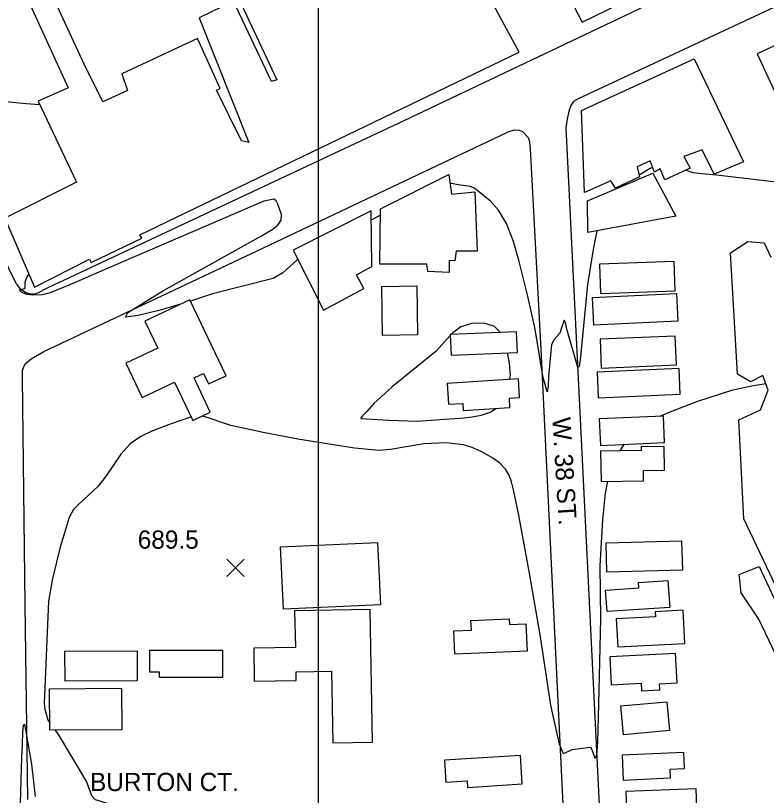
# Model space of a CAD drawing. Extents: x 79600 to 91800, y 75600 to 84400.
# Drawn here: x 80751 to 81369, y 82101 to 82744 of the extents above; entities that cross this region are included whole.
import ezdxf

# ---------------------------------------------------------------- set-up
doc = ezdxf.new("R2010")
doc.units = 0
for name, color, linetype in [('084-085$0$BLDG', 7, 'Continuous'), ('084-085$0$GRID', 7, 'Continuous'), ('084-085$0$INTER', 7, 'Continuous'), ('084-085$0$ROAD', 7, 'Continuous'), ('084-085$0$ROAD-NAME', 7, 'Continuous'), ('084-085$0$SPOTMARK', 7, 'Continuous'), ('084-085$0$SPOTS', 7, 'Continuous')]:
    doc.layers.add(name, color=color, linetype=linetype)

# ---------------------------------------------------------------- blocks, each defined once
blk = doc.blocks.new('084-085$0$SPOTX')
at = {"layer": '084-085$0$SPOTMARK'}
for p, q in [((-0.37, 0.358), (0.351, -0.358)), ((-0.012, 0), (0.347, 0.358)), ((-0.012, 0), (-0.37, -0.358))]:
    blk.add_line(p, q, dxfattribs=at)

msp = doc.modelspace()

# ---------------------------------------------------------------- linework, layer by layer
at = {"layer": '084-085$0$BLDG'}
for points in [[(81182.02, 82795.57), (81192.46, 82786.11), (81217.41, 82738.52), (81247.31, 82753.05), (81190.26, 82804.68)], [(81415.08, 82691.21), (81397.42, 82729.14), (81361.37, 82712.37), (81379.03, 82674.43)], [(81219.22, 82598.12), (81216.72, 82665.72), (81309.62, 82708.09), (81350.15, 82623.27), (81326.04, 82613.02), (81316.25, 82633.31), (81301, 82627.8), (81306.35, 82618.19), (81285.3, 82608.56), (81281.47, 82617.56), (81276.75, 82614.81), (81273.23, 82624.11), (81262.55, 82619.22), (81264.54, 82610.83), (81244.86, 82601.5), (81240.89, 82607.75)], [(81294.33, 82578.65), (81222, 82565), (81221.67, 82591.1), (81275.52, 82614.04)], [(81050.79, 82538.89), (81051.21, 82584.53), (81107.5, 82612.81), (81109.8, 82596.64), (81128.88, 82598.49), (81130.91, 82549.81), (81113.66, 82549.79), (81112.45, 82541.7), (81107.87, 82542), (81107.73, 82532.23), (81090.17, 82532.98), (81089.4, 82538.93)], [(80979.22, 82550.56), (81004.2, 82501.01), (81037.36, 82519.07), (81031.34, 82530.12), (81044.08, 82537.06), (81043.57, 82583.01)], [(81292.97, 82541.11), (81231.46, 82538.98), (81232.3, 82514.79), (81293.8, 82516.93)], [(81052.99, 82480.17), (81052.19, 82520.69), (81081.02, 82521.26), (81081.82, 82480.74)], [(81296.18, 82492.06), (81226.78, 82488.77), (81225.71, 82511.42), (81295.11, 82514.71)], [(80867.76, 82469.9), (80841.5, 82457.45), (80854.97, 82429.05), (80881.61, 82441.69), (80896.57, 82410.14), (80911.06, 82417.01), (80897.66, 82445.27), (80905.5, 82448.98), (80909.64, 82440.25), (80924, 82447.07), (80894.3, 82509.7), (80857.22, 82492.12)], [(81109.36, 82463.95), (81164, 82466.29), (81163.27, 82483.29), (81108.64, 82480.95)], [(81293.85, 82479.74), (81232.06, 82477.12), (81233.07, 82453.31), (81294.86, 82455.93)], [(81297.07, 82453.1), (81229.65, 82450.13), (81230.59, 82428.9), (81298, 82431.87)], [(81107.24, 82423.54), (81118.94, 82424.29), (81119.32, 82418.41), (81157.82, 82420.86), (81157.33, 82428.55), (81165.76, 82429.09), (81164.78, 82444.5), (81106.14, 82440.76)], [(81284.18, 82413.87), (81231.36, 82411.55), (81232.32, 82389.68), (81285.14, 82392)], [(81267.68, 82368.89), (81285.05, 82369.14), (81284.77, 82388.76), (81265.95, 82388.5), (81265.99, 82385.4), (81232.54, 82384.94), (81232.89, 82360.04), (81267.8, 82360.53)], [(80971.34, 82254.62), (80968.99, 82306.12), (81048.86, 82309.76), (81051.2, 82258.27)], [(81300.11, 82287.19), (81299.49, 82310.77), (81236.73, 82309.12), (81237.35, 82285.54)], [(81236.65, 82270.38), (81263.89, 82272.22), (81263.58, 82276.7), (81287.97, 82278.36), (81289.48, 82256.15), (81237.86, 82252.65)], [(80981.08, 82223.24), (80946.77, 82222.6), (80947.27, 82195.4), (80981.83, 82196.04), (80981.7, 82202.97), (81010.76, 82203.51), (81011.86, 82144.51), (81044.72, 82145.11), (81042.7, 82254.42), (80980.52, 82253.27)], [(81301.87, 82226.53), (81300.45, 82253.79), (81277.42, 82252.6), (81277.63, 82248.51), (81245.37, 82246.84), (81246.58, 82223.66)], [(81111.71, 82236.84), (81126.04, 82237.48), (81125.69, 82245.48), (81157.11, 82246.88), (81157.33, 82242.08), (81171, 82242.69), (81171.99, 82220.19), (81112.57, 82217.55)], [(80850.77, 82195.54), (80791.4, 82195.34), (80791.31, 82220.14), (80850.68, 82220.35)], [(80860.88, 82202.96), (80868.84, 82202.96), (80868.84, 82198.54), (80921.32, 82198.59), (80921.29, 82220.72), (80860.86, 82220.66)], [(81265.86, 82193.7), (81266.19, 82187.45), (81281.24, 82188.26), (81280.97, 82193.2), (81295.41, 82193.97), (81294.11, 82218.3), (81240.04, 82215.4), (81241.27, 82192.39)], [(80838.16, 82155.39), (80779.02, 82154.87), (80778.73, 82188.99), (80837.87, 82189.51)], [(81249.12, 82174.96), (81286.92, 82178.47), (81289.13, 82154.74), (81251.32, 82151.22)], [(81105.03, 82112.07), (81122.62, 82113.2), (81122.96, 82107.85), (81168, 82110.74), (81166.5, 82134.25), (81103.86, 82130.23)], [(81290.14, 82115.75), (81289.8, 82122.97), (81301.57, 82123.52), (81300.95, 82136.7), (81250.15, 82134.33), (81251.11, 82113.92)], [(81268.45, 82083.56), (81268.53, 82081.26), (81312, 82082.78), (81311.17, 82106.55), (81253.27, 82104.53), (81254.02, 82083.06)]]:
    msp.add_lwpolyline(points, close=True, dxfattribs=at)
for points in [[(80928.17, 82771.36), (80965.79, 82690.97), (80961.37, 82689.59), (80930.17, 82755.65), (80901.8, 82741.88), (80942.8, 82639.21), (80936.69, 82640.58), (80916.05, 82682.38), (80919.1, 82683.75), (80900.44, 82724.94), (80838.05, 82695.89), (80842.79, 82682), (80822.5, 82672.67), (80807.06, 82703.79), (80775.86, 82771.52)], [(80758.32, 82762.66), (80794.11, 82684.4), (80769.39, 82673.23), (80800.74, 82606.57), (80741.86, 82576.91), (80766.33, 82520.16), (80811.64, 82543.09), (80812.86, 82540.35), (80854.66, 82560.53), (80853.13, 82563.28), (81165.55, 82713.75), (81144.6, 82752.03)], [(81432.54, 82156.34), (81350.43, 82329.03), (81346.38, 82410.82), (81364.23, 82418.93), (81370.62, 82435.11), (81366.18, 82447.32), (81355.96, 82441.97), (81345.12, 82448.37), (81339.53, 82548.32), (81353.72, 82557.65), (81367.3, 82556.44), (81372.81, 82544.85)]]:
    msp.add_lwpolyline(points, dxfattribs=at)
at = {"layer": '084-085$0$GRID'}
msp.add_line((81000, 84000), (81000, 80000), dxfattribs=at)
at = {"layer": '084-085$0$INTER'}
for p, q in [((81253.33, 82605.51), (81250.84, 82603.52)), ((81051.16, 82579.23), (81043.66, 82575.23)), ((81157.59, 82444.04), (81158.25, 82447.29))]:
    msp.add_line(p, q, dxfattribs=at)
for points in [[(80770.76, 82670.33), (80759.51, 82671.23), (80745.31, 82672.51), (80740.69, 82672.63)], [(81275.33, 82618.56), (81273.34, 82617.86), (81264.16, 82612.42)], [(81402.9, 82603.63), (81327.89, 82612.37), (81315.74, 82613.43), (81308.79, 82614.25), (81302.5, 82616.43)], [(81229.49, 82566.41), (81226.63, 82552.62), (81221.82, 82522.11), (81216.02, 82462.51), (81214.88, 82454.59), (81213.86, 82453.94), (81204.71, 82485.4), (81203.48, 82490.8), (81202.47, 82492.94), (81200.39, 82486.54), (81198.8, 82482.14), (81194.21, 82476.97), (81192.17, 82472.83), (81189.69, 82446.38), (81189.2, 82438.09), (81188.39, 82433.79), (81184.91, 82446.62), (81178.67, 82485.45), (81172.26, 82513.72), (81165.47, 82541.29), (81160.71, 82557.74), (81154.97, 82572.48), (81148.36, 82583.4), (81141.69, 82590.85), (81131.76, 82599.15), (81128.93, 82601.25), (81125.21, 82602.86), (81115.09, 82604.3), (81109.72, 82605.32), (81108.54, 82605.51)], [(80886.59, 82506.04), (80869.75, 82501.1), (80851.72, 82496.59), (80841.13, 82495.41), (80843.03, 82499.27), (80872.4, 82517.38), (80953.27, 82562.26), (80962.54, 82567.71), (80966.78, 82571.17), (80969.42, 82575.24), (80969.74, 82579.85), (80966.73, 82588.47), (80965.24, 82591.28), (80963.39, 82592.68), (80955.12, 82591), (80823.73, 82534.22), (80799.24, 82523.56), (80779.07, 82515.35), (80772.67, 82513.66), (80764.67, 82513.37), (80760.26, 82513.95), (80756.63, 82515.35), (80755.09, 82516.32), (80754.01, 82518.02), (80758.55, 82518.96), (80758.64, 82524.02), (80759.87, 82528.25), (80761.76, 82530.77)], [(80983.15, 82542.75), (80982.3, 82542.23), (80970.76, 82531.97), (80962.71, 82527.3), (80912.91, 82514.45), (80894.81, 82508.63)], [(81149.91, 82482.71), (81145.22, 82487.63), (81136.46, 82490.42), (81126.43, 82490.1), (81117.38, 82487.26), (81110.75, 82482.4), (81109.46, 82480.98)], [(81108.67, 82480.11), (81097.09, 82467.35), (81060.96, 82437.94), (81045.82, 82424.08), (81039.94, 82417.5), (81036.39, 82414.03), (81035.22, 82412.76), (81035.09, 82411.75), (81058.11, 82410.31), (81081.68, 82409.75), (81100.35, 82410.9), (81120.1, 82412.37), (81126.7, 82413.13), (81134.16, 82414.63), (81141.54, 82417.15), (81146.25, 82420.12)], [(81158.25, 82447.29), (81157.49, 82457.81), (81155.86, 82465.94)], [(81368.76, 82440.25), (81358.21, 82438.77), (81340.4, 82434.89), (81312.41, 82425.91), (81290.83, 82417.69), (81281.72, 82413.76)], [(80895.19, 82413.06), (80894.83, 82413.01), (80878.78, 82407.36), (80862.93, 82401.51), (80853.74, 82397.11), (80845, 82390.89), (80837.48, 82382.53), (80824.66, 82363.76), (80818.43, 82355.8), (80802.44, 82341.05), (80798.49, 82336.94), (80794.77, 82330.15), (80787.3, 82305.82), (80781.2, 82280.03), (80777.84, 82261.2), (80774.15, 82177.35), (80774.8, 82172.35)], [(81238.11, 82360.12), (81236.2, 82350.27), (81233.98, 82328.2), (81231.9, 82290.35), (81232.38, 82246.88), (81230.72, 82176.5), (81229.9, 82145.02), (81229.11, 82134.28), (81227.98, 82131.79), (81225.46, 82138.9), (81224.44, 82140.78), (81208.85, 82138.85), (81202.04, 82135.5), (81198.73, 82143.47), (81191.4, 82175.5), (81183.03, 82232.04), (81173.98, 82284.47), (81164.8, 82333.56), (81160.75, 82353.07), (81159.02, 82359.69), (81157.08, 82365.22), (81154.22, 82370.16), (81149.61, 82374.93), (81142.79, 82379.8), (81134.71, 82384.34), (81126.67, 82387.95), (81119.6, 82390.2), (81105.4, 82391.63), (81086.78, 82390.81), (81059.35, 82386.27), (81050.13, 82385.47), (81029.72, 82387.36), (80983.18, 82394.87), (80954.62, 82400.21), (80928.04, 82406.12), (80906.78, 82413.23), (80904.39, 82413.85)], [(81251.85, 82390.54), (81251.28, 82389.94), (81248.29, 82385.16)], [(80774.8, 82172.35), (80777.31, 82163.48), (80778.97, 82161.14)], [(80753.64, 82057.6), (80755.9, 82132.53), (80756.3, 82143.68), (80756.71, 82153.11), (80757.25, 82159.11), (80758.11, 82159.86), (80763.87, 82126.9), (80766.75, 82100.46)], [(80783.38, 82154.91), (80786.35, 82150.73), (80809.04, 82112.42), (80813.13, 82101.21), (80816.09, 82098.01), (80828.12, 82094.29), (80835.03, 82092.34), (80840.87, 82089.46), (80844.63, 82086.04), (80845.34, 82082.69), (80842.4, 82079.88), (80838.15, 82078.59)]]:
    msp.add_lwpolyline(points, dxfattribs=at)
at = {"layer": '084-085$0$ROAD'}
for points in [[(81280.12, 82757.2), (81070.37, 82657.19), (80777.17, 82519.56), (80768.63, 82515.12), (80766.19, 82514.36), (80762.83, 82514.2), (80759.32, 82515.27), (80755.2, 82517.86), (80751.53, 82522.89), (80747.09, 82531.28), (80718.04, 82593.37), (80684.09, 82663.23), (80666.05, 82702.44), (80663.6, 82706.86), (80663.29, 82715.56), (80666.18, 82718.61), (80921.84, 82855.75)], [(81388.17, 82756.69), (81214.12, 82675.18), (81210.3, 82673.04), (81208.02, 82669.83), (81206.19, 82665.1), (81204.82, 82658.54), (81203.91, 82651.21), (81235.04, 82015.14), (81235.2, 82012.85), (81235.96, 82009.8), (81237.64, 82006.59), (81240.09, 82004.92), (81243.6, 82003.09), (81246.96, 82002.48), (81254.44, 82002.18), (81400.03, 82007.82)], [(80760.89, 82097.87), (80758.5, 82258.26), (80756.33, 82445.36), (80756.48, 82451.62), (80758.61, 82456.81), (80763.64, 82461.09), (80774.02, 82467.05), (80949.6, 82549.94), (81155.23, 82647.5), (81157.21, 82648.42), (81161.49, 82649.65), (81165.3, 82649.34), (81168.2, 82648.43), (81172.94, 82643.25), (81174.01, 82639.74), (81174.47, 82634.09), (81183.33, 82468.66), (81194.23, 82241.28), (81204.81, 82025.64), (81215.84, 81819.92), (81229.87, 81513.18), (81241.7, 81276.33)], [(81458.44, 82046.03), (81362.71, 82246.47), (81348.19, 82268.28), (81346.65, 82283.24), (81362.98, 82289.97), (81475.99, 82048.94)]]:
    msp.add_lwpolyline(points, dxfattribs=at)

# ---------------------------------------------------------------- block references
at = {"layer": '084-085$0$SPOTS', "xscale": 20, "yscale": 20}
msp.add_blockref('084-085$0$SPOTX', (80931.95, 82288.8), dxfattribs=at)

# ---------------------------------------------------------------- texts
at = {"layer": '084-085$0$ROAD-NAME'}
msp.add_text('W. 38 ST.', height=15, rotation=273.47383, dxfattribs=at).set_placement((81192.67, 82412.4))
msp.add_text('BURTON CT.', height=15, dxfattribs=at).set_placement((80811.99, 82104.84))
at = {"layer": '084-085$0$SPOTS'}
msp.add_text('689.5', height=15, dxfattribs=at).set_placement((80851.3, 82304.55))

doc.saveas('drawing.dxf')
